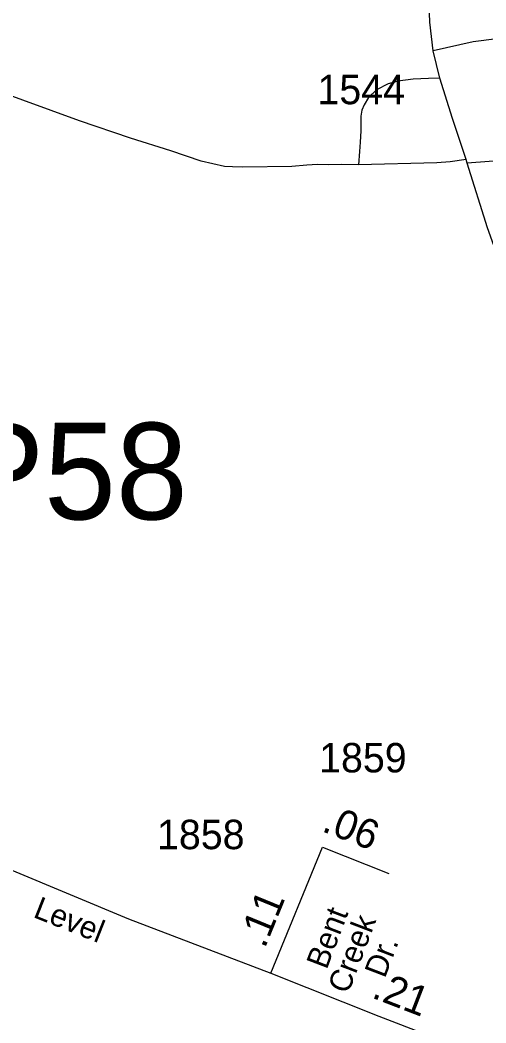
# Model space of a CAD drawing. Extents: x 2220236 to 2384410, y 720751 to 894131.
# Drawn here: x 2331894 to 2333873, y 799137 to 803394 of the extents above; entities that cross this region are included whole.
import ezdxf

# ---------------------------------------------------------------- set-up
doc = ezdxf.new("R2010")
doc.units = 0
doc.layers.add('Default', color=7, linetype='Continuous')

msp = doc.modelspace()

# ---------------------------------------------------------------- linework, layer by layer
at = {"layer": 'Default'}
for points in [[(2333332.5, 802779.2), (2333258.7, 802780.4), (2333205.5, 802779), (2333157.7, 802780.4), (2333112.7, 802777.6), (2333048.6, 802772.2), (2332840.7, 802769), (2332796.8, 802770.6), (2332762.1, 802773), (2332663.7, 802795.8), (2332535.3, 802838.5), (2332362.8, 802892.5), (2332146.2, 802966.3), (2331182.4, 803318), (2330886.5, 803455.6), (2330707.5, 803546.1), (2330660.4, 803568.8), (2330586.9, 803597), (2330462.5, 803653.6)], [(2334064.3, 800149.9), (2334110.3, 800363.9), (2334124.6, 800468.3), (2334136.9, 800572.7), (2334139, 800691.4), (2334134.9, 800873.6), (2334112.4, 801354.7), (2334103.2, 801574.8), (2334082.7, 801785.7), (2334060.2, 801953.5), (2333988.6, 802208.1), (2333880.2, 802512.4), (2333792.9, 802787.3), (2333789.5, 802802.4), (2333731.3, 802976.7), (2333678.1, 803148.2), (2333649.4, 803264.2), (2333634.6, 803385.9), (2333634.2, 803423.9)], [(2334654.2, 803361.5), (2334640.4, 803351.3), (2334622.6, 803343.2), (2334596.5, 803338.7), (2334574.5, 803338.6), (2334534.6, 803342), (2334482.4, 803355.5), (2334436.3, 803362.8), (2334398.2, 803364.4), (2334324.5, 803351.6), (2334274.6, 803339), (2334168.6, 803347.6), (2334114.6, 803347), (2334008.8, 803325.7), (2333819.3, 803301.4), (2333649.4, 803264.2)], [(2334654.2, 803361.5), (2334704.2, 803034.2), (2334723, 802966.5), (2334731.1, 802942.6), (2334731.6, 802922.6), (2334721.8, 802896.4), (2334706, 802878.2), (2334674.1, 802863.9), (2334584.3, 802852.8), (2334149.5, 802813.3), (2333792.9, 802787.3)], [(2333678.1, 803148.2), (2333629, 803146.8), (2333564.9, 803142.7), (2333499.4, 803134.5), (2333458.5, 803123.6), (2333408, 803097.7), (2333374.1, 803066.1), (2333356.6, 803034), (2333346.6, 803011.7), (2333342.5, 802985.8), (2333341.2, 802924.4), (2333338.5, 802875.2), (2333336.9, 802835.9), (2333332.5, 802779.2)], [(2333789.5, 802802.4), (2333720.8, 802792.7), (2333665, 802787.9), (2333332.5, 802779.2)], [(2328843.4, 800614.4), (2328936, 800596.9), (2328999.3, 800587.4), (2330934.9, 800138.2), (2331011.7, 800116.6), (2331345.3, 799998.9), (2332355.7, 799578.7), (2332959.6, 799347.9)], [(2332959.6, 799347.9), (2333178.5, 799882.2)], [(2333178.5, 799882.2), (2333460.9, 799771.7)], [(2332959.6, 799347.9), (2333417.8, 799165.2), (2334010.1, 798937)]]:
    msp.add_lwpolyline(points, dxfattribs=at)

# ---------------------------------------------------------------- texts
for s, height, p in [('1544', 125, (2333157.6, 803037)), ('P58', 410.1, (2331630.8, 801274.3)), ('1859', 125, (2333164.8, 800200.2)), ('1858', 125, (2332476.1, 799874.3))]:
    msp.add_text(s, height=height, dxfattribs=at).set_placement(p)
for s, height, rotation, p in [('.06', 125, 338.6169, (2333171.5, 799952.1)), ('.11', 125, 67.7211, (2332933.7, 799449.4)), ('Level', 95, 338.4155, (2331945.8, 799587)), ('Bent', 95, 69.0909, (2333196.6, 799360)), (' Creek ', 95, 69.0909, (2333274.9, 799223.1)), ('Dr.', 95, 69.0909, (2333443.7, 799323.1)), ('.21', 125, 338.9237, (2333383.5, 799245.4))]:
    msp.add_text(s, height=height, rotation=rotation, dxfattribs=at).set_placement(p)

doc.saveas('drawing.dxf')
